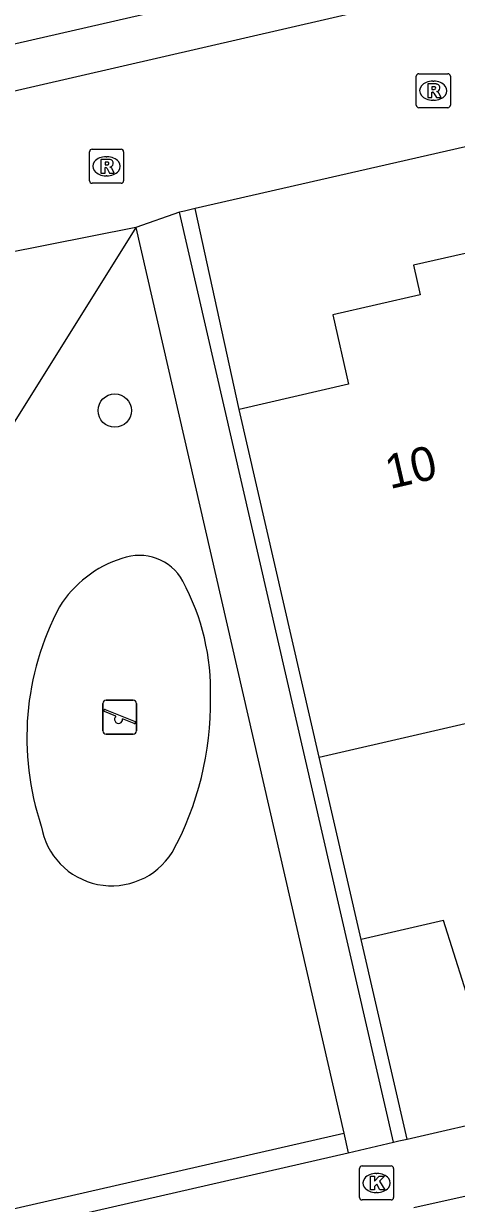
# Model space of a CAD drawing. Extents: x 156414 to 157775, y 382335 to 383765.
# Drawn here: x 156752.84 to 156765.54, y 382850.26 to 382884.93 of the extents above; entities that cross this region are included whole.
import ezdxf

# ---------------------------------------------------------------- set-up
doc = ezdxf.new("R2010")
doc.units = 0
for name, color, linetype in [('IMGEO_Boom', 7, 'Continuous'), ('IMGEO_Groenvoorziening', 7, 'Continuous'), ('IMGEO_Haag', 7, 'Continuous'), ('IMGEO_Kolk', 7, 'Continuous'), ('IMGEO_Pand', 7, 'Continuous'), ('IMGEO_Pand_nummerreeks', 7, 'Continuous'), ('IMGEO_Rijbaan_lokaal_open', 7, 'Continuous'), ('IMGEO_Rioolput', 7, 'Continuous'), ('IMGEO_Speelvoorziening', 7, 'Continuous'), ('IMGEO_Voetpad_open', 7, 'Continuous')]:
    doc.layers.add(name, color=color, linetype=linetype)

msp = doc.modelspace()

# ---------------------------------------------------------------- linework, layer by layer
at = {"layer": 'IMGEO_Boom'}
msp.add_circle((156755.513, 382873.56), 0.489, dxfattribs=at)
at = {"layer": 'IMGEO_Groenvoorziening'}
for centre, radius, start, end in [((156756.762, 382865.982), 3.397, 107.7385, 147.7564), ((156756.225, 382867.829), 1.475, 29.2689, 109.7528), ((156751.491, 382865.309), 6.838, 358.3731, 28.2901), ((156761.149, 382863.95), 8.215, 152.0979, 198.444), ((156749.158, 382864.976), 9.169, 331.3182, 0.8708), ((156755.426, 382861.693), 2.098, 189.3741, 327.8113)]:
    msp.add_arc(centre, radius, start, end, dxfattribs=at)
at = {"layer": 'IMGEO_Haag'}
for points in [[(156759.163, 382873.595), (156757.875, 382879.497)], [(156762.748, 382858.014), (156761.515, 382863.373)], [(156735.72, 382846.251), (156762.237, 382852.326)]]:
    msp.add_lwpolyline(points, dxfattribs=at)
at = {"layer": 'IMGEO_Kolk'}
for p, q in [((156762.699, 382850.434), (156762.699, 382851.286)), ((156762.774, 382851.36), (156763.626, 382851.36)), ((156763.187, 382851.14), (156763.212, 382851.14)), ((156763.7, 382851.286), (156763.7, 382850.434)), ((156763.21, 382850.58), (156763.185, 382850.58)), ((156763.626, 382850.36), (156762.774, 382850.36))]:
    msp.add_line(p, q, dxfattribs=at)
for points in [[(156762.699, 382850.434), (156762.699, 382851.286)], [(156762.774, 382851.36), (156763.626, 382851.36)], [(156763.7, 382851.286), (156763.7, 382850.434)], [(156763.02, 382851.06), (156763.143, 382851.06), (156763.143, 382850.909), (156763.273, 382851.06), (156763.437, 382851.06), (156763.291, 382850.909), (156763.444, 382850.66), (156763.292, 382850.66), (156763.207, 382850.824), (156763.143, 382850.757), (156763.143, 382850.66), (156763.02, 382850.66), (156763.02, 382851.06)], [(156763.626, 382850.36), (156762.774, 382850.36)]]:
    msp.add_lwpolyline(points, dxfattribs=at)
for centre, start, end in [((156762.776, 382851.284), 91.552, 178.448), ((156762.776, 382851.284), 91.552, 178.448), ((156763.624, 382851.284), 1.552, 88.448), ((156763.624, 382851.284), 1.552, 88.448), ((156762.776, 382850.436), 181.552, 268.448), ((156762.776, 382850.436), 181.552, 268.448), ((156763.624, 382850.436), 271.552, 358.448), ((156763.624, 382850.436), 271.552, 358.448)]:
    msp.add_arc(centre, 0.0765, start, end, dxfattribs=at)
for centre, major_axis, ratio, start_param, end_param in [((156763.186, 382850.86), (-0.387, 0.002), 0.722429, 4.712389, 7.853982), ((156763.211, 382850.86), (-0.39, 0.002), 0.717154, 1.570796, 4.712389)]:
    msp.add_ellipse(centre, major_axis=major_axis, ratio=ratio, start_param=start_param, end_param=end_param, dxfattribs=at)
at = {"layer": 'IMGEO_Pand'}
for points in [[(156768.076, 382875.64), (156767.406, 382878.544), (156764.288, 382877.833), (156764.481, 382876.967), (156761.916, 382876.372), (156762.378, 382874.337), (156759.163, 382873.595)], [(156761.515, 382863.373), (156759.163, 382873.595)], [(156761.515, 382863.373), (156770.432, 382865.433)], [(156766.983, 382852.812), (156765.163, 382858.57), (156762.748, 382858.014)], [(156764.098, 382852.148), (156762.748, 382858.014)], [(156764.098, 382852.148), (156766.983, 382852.812)]]:
    msp.add_lwpolyline(points, dxfattribs=at)
at = {"layer": 'IMGEO_Rijbaan_lokaal_open'}
for points in [[(156691.253, 382868.836), (156764.262, 382885.667), (156910.514, 382919.415)], [(156837.115, 382897.607), (156757.875, 382879.497)], [(156757.417, 382879.392), (156756.129, 382878.945)], [(156757.875, 382879.497), (156757.565, 382879.426), (156757.417, 382879.392)], [(156756.129, 382878.945), (156752.234, 382878.165)]]:
    msp.add_lwpolyline(points, dxfattribs=at)
at = {"layer": 'IMGEO_Rioolput'}
for p, q in [((156764.366, 382882.536), (156764.366, 382883.388)), ((156764.441, 382883.462), (156765.293, 382883.462)), ((156765.367, 382883.388), (156765.367, 382882.536)), ((156764.854, 382883.242), (156764.879, 382883.242)), ((156764.877, 382882.682), (156764.852, 382882.682)), ((156765.293, 382882.462), (156764.441, 382882.462)), ((156754.772, 382880.316), (156754.772, 382881.168)), ((156754.847, 382881.242), (156755.699, 382881.242)), ((156755.26, 382881.022), (156755.285, 382881.022)), ((156755.773, 382881.168), (156755.773, 382880.316)), ((156755.699, 382880.242), (156754.847, 382880.242)), ((156755.283, 382880.462), (156755.258, 382880.462))]:
    msp.add_line(p, q, dxfattribs=at)
for points in [[(156764.366, 382882.536), (156764.366, 382883.388)], [(156764.441, 382883.462), (156765.293, 382883.462)], [(156765.367, 382883.388), (156765.367, 382882.536)], [(156764.955, 382883.16), (156764.703, 382883.162), (156764.703, 382882.762)], [(156764.881, 382883.081), (156764.827, 382883.081), (156764.827, 382883)], [(156764.703, 382882.762), (156764.827, 382882.762), (156764.827, 382882.924), (156764.838, 382882.924)], [(156764.827, 382883), (156764.879, 382883)], [(156764.885, 382882.895), (156764.956, 382882.762), (156765.096, 382882.762), (156765.031, 382882.888)], [(156765.293, 382882.462), (156764.441, 382882.462)], [(156754.772, 382880.316), (156754.772, 382881.168)], [(156754.847, 382881.242), (156755.699, 382881.242)], [(156755.361, 382880.94), (156755.109, 382880.942), (156755.109, 382880.542)], [(156755.773, 382881.168), (156755.773, 382880.316)], [(156755.109, 382880.542), (156755.233, 382880.542), (156755.233, 382880.704), (156755.244, 382880.704)], [(156755.287, 382880.861), (156755.233, 382880.861), (156755.233, 382880.78)], [(156755.233, 382880.78), (156755.285, 382880.78)], [(156755.291, 382880.675), (156755.362, 382880.542), (156755.502, 382880.542), (156755.437, 382880.668)], [(156755.699, 382880.242), (156754.847, 382880.242)]]:
    msp.add_lwpolyline(points, dxfattribs=at)
for centre, radius, start, end in [((156764.443, 382883.386), 0.0765, 91.552, 178.448), ((156764.443, 382883.386), 0.0765, 91.552, 178.448), ((156765.291, 382883.386), 0.0765, 1.552, 88.448), ((156765.291, 382883.386), 0.0765, 1.552, 88.448), ((156764.863, 382883.189), 0.19, 274.7715, 282.9687), ((156764.887, 382882.985), 0.0964, 77.0061, 93.1865), ((156764.901, 382883.042), 0.0378, 276.6634, 79.6772), ((156764.954, 382883.05), 0.109, 350.3612, 89.416), ((156764.952, 382883.05), 0.112, 277.5842, 350.9817), ((156764.837, 382882.871), 0.0533, 26.0293, 88.6989), ((156764.936, 382882.835), 0.108, 29.5134, 73.7905), ((156764.443, 382882.538), 0.0765, 181.552, 268.448), ((156764.443, 382882.538), 0.0765, 181.552, 268.448), ((156765.291, 382882.538), 0.0765, 271.552, 358.448), ((156765.291, 382882.538), 0.0765, 271.552, 358.448), ((156754.849, 382881.166), 0.0765, 91.552, 178.448), ((156754.849, 382881.166), 0.0765, 91.552, 178.448), ((156755.36, 382880.83), 0.109, 350.3612, 89.416), ((156755.697, 382881.166), 0.0765, 1.552, 88.448), ((156755.697, 382881.166), 0.0765, 1.552, 88.448), ((156755.243, 382880.651), 0.0533, 26.0293, 88.6989), ((156755.269, 382880.969), 0.19, 274.7715, 282.9687), ((156755.293, 382880.765), 0.0964, 77.0061, 93.1865), ((156755.307, 382880.822), 0.0378, 276.6634, 79.6772), ((156755.358, 382880.83), 0.112, 277.5842, 350.9817), ((156755.342, 382880.615), 0.108, 29.5134, 73.7905), ((156754.849, 382880.318), 0.0765, 181.552, 268.448), ((156754.849, 382880.318), 0.0765, 181.552, 268.448), ((156755.697, 382880.318), 0.0765, 271.552, 358.448), ((156755.697, 382880.318), 0.0765, 271.552, 358.448)]:
    msp.add_arc(centre, radius, start, end, dxfattribs=at)
for centre, major_axis, ratio, start_param, end_param in [((156764.853, 382882.962), (-0.387, 0.002), 0.722429, 4.712389, 7.853982), ((156764.878, 382882.962), (-0.39, 0.002), 0.717154, 1.570796, 4.712389), ((156755.259, 382880.742), (-0.387, 0.002), 0.722429, 4.712389, 7.853982), ((156755.284, 382880.742), (-0.39, 0.002), 0.717154, 1.570796, 4.712389)]:
    msp.add_ellipse(centre, major_axis=major_axis, ratio=ratio, start_param=start_param, end_param=end_param, dxfattribs=at)
at = {"layer": 'IMGEO_Speelvoorziening'}
for p, q in [((156755.265, 382865.049), (156756.055, 382865.049)), ((156756.055, 382865.049), (156755.265, 382865.049)), ((156755.165, 382864.149), (156755.165, 382864.949)), ((156755.165, 382864.949), (156755.165, 382864.149)), ((156755.548, 382864.577), (156755.209, 382864.714)), ((156755.234, 382864.774), (156756.11, 382864.421)), ((156756.155, 382864.949), (156756.155, 382864.149)), ((156756.155, 382864.149), (156756.155, 382864.949)), ((156756.086, 382864.361), (156755.746, 382864.498)), ((156756.055, 382864.049), (156755.265, 382864.049)), ((156755.265, 382864.049), (156756.055, 382864.049))]:
    msp.add_line(p, q, dxfattribs=at)
for centre, radius, start, end in [((156755.265, 382864.949), 0.1, 90, 180), ((156755.265, 382864.949), 0.1, 90, 180), ((156756.055, 382864.949), 0.1, 0, 90), ((156756.055, 382864.949), 0.1, 360, 90), ((156755.222, 382864.744), 0.0327, 68.078, 248.078), ((156755.627, 382864.487), 0.12, 130.9928, 5.1632), ((156756.098, 382864.391), 0.0327, 248.078, 68.078), ((156755.265, 382864.149), 0.1, 180, 270), ((156755.265, 382864.149), 0.1, 180, 270), ((156756.055, 382864.149), 0.1, 270, 0), ((156756.055, 382864.149), 0.1, 270, 0)]:
    msp.add_arc(centre, radius, start, end, dxfattribs=at)
at = {"layer": 'IMGEO_Voetpad_open'}
for points in [[(156764.886, 382887.169), (156763.167, 382886.771), (156752.267, 382884.266), (156749.132, 382883.546), (156746.584, 382882.96), (156743.001, 382882.137), (156737.32, 382880.831), (156733.737, 382880.008), (156728.086, 382878.709), (156724.482, 382877.881), (156718.817, 382876.579), (156715.202, 382875.748), (156709.554, 382874.45), (156705.981, 382873.629), (156700.308, 382872.325), (156696.761, 382871.51), (156691.087, 382870.206), (156690.913, 382870.166)], [(156763.701, 382852.059), (156757.417, 382879.392)], [(156756.129, 382878.945), (156735.72, 382846.251)], [(156756.129, 382878.945), (156762.237, 382852.326)], [(156762.237, 382852.326), (156762.371, 382851.741)], [(156763.701, 382852.059), (156763.854, 382852.093), (156764.098, 382852.148)], [(156762.371, 382851.741), (156763.701, 382852.059)], [(156736.219, 382845.75), (156762.371, 382851.741)], [(156768.997, 382851.179), (156764.29, 382850.124)]]:
    msp.add_lwpolyline(points, dxfattribs=at)

# ---------------------------------------------------------------- texts
at = {"layer": 'IMGEO_Pand_nummerreeks'}
msp.add_text('10', height=1, rotation=12.9832, dxfattribs=at).set_placement((156763.59, 382871.25))

doc.saveas('drawing.dxf')
